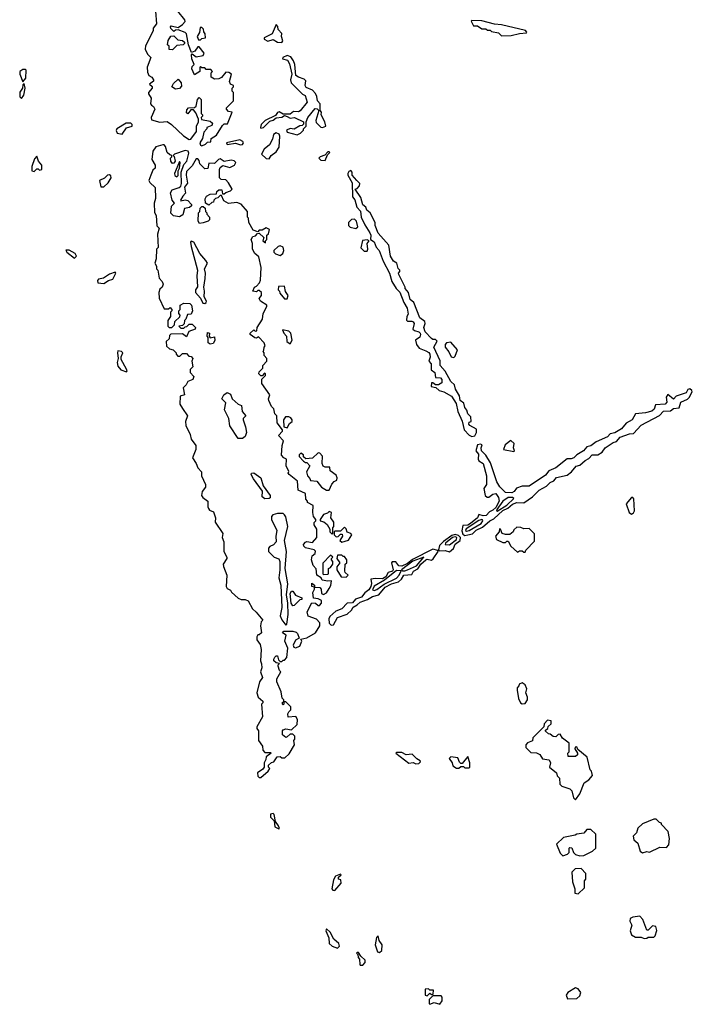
# Model space of a CAD drawing. Extents: x 2889633 to 3052318, y 540750 to 918690.
# Tile 498 of 656: x 3006122 to 3010930, y 785260 to 792295. Entities that reach past the tile are written whole.
import ezdxf

# ---------------------------------------------------------------- set-up
doc = ezdxf.new("R2010")
doc.units = 0

msp = doc.modelspace()

# ---------------------------------------------------------------- linework, layer by layer
at = {"layer": '0CON02XD'}
for points in [[(3007093.3, 792355), (3007100, 792265), (3007077.5, 792235), (3007076.7, 792215), (3007022.3, 792107.7), (3007018.8, 792085), (3007035, 792047.5), (3007060, 792025), (3007033.3, 791955), (3007035, 791920), (3007046.7, 791896.7), (3007067.5, 791885), (3007080, 791865), (3007080, 791855), (3007050, 791835), (3007068.3, 791818.3), (3007070, 791805), (3007042.5, 791775), (3007042.5, 791765), (3007062.5, 791735), (3007057.5, 791695), (3007063.6, 791683.6), (3007080, 791675), (3007087.5, 791655), (3007062.5, 791595), (3007065, 791580), (3007125, 791564), (3007177, 791567), (3007206.7, 791546.7), (3007292.5, 791465), (3007335, 791440), (3007345, 791441.2), (3007386.7, 791495), (3007386.7, 791535), (3007400, 791565), (3007400, 791585), (3007380.7, 791630.7), (3007365, 791650), (3007345, 791650), (3007325, 791622.5), (3007315, 791630), (3007318.3, 791651.7), (3007330, 791665), (3007371.7, 791668.3), (3007383, 791677), (3007392.5, 791725), (3007405, 791740), (3007420, 791725), (3007420, 791625), (3007430, 791615), (3007430, 791605), (3007420, 791595), (3007421.7, 791581.7), (3007485, 791570), (3007500, 791555), (3007495, 791540), (3007460, 791525), (3007460, 791515), (3007438.3, 791491.7), (3007430, 791445), (3007411.2, 791415), (3007415, 791397.5), (3007425, 791393.8)], [(3007425, 791393.8), (3007450, 791405), (3007465, 791420), (3007488.3, 791421.7), (3007490, 791445), (3007529.3, 791470.7), (3007571.7, 791538.3), (3007585, 791550), (3007608.3, 791551.7), (3007640, 791635), (3007615, 791640), (3007600, 791655), (3007600, 791665), (3007650, 791715), (3007650, 791775), (3007640, 791785), (3007640, 791805), (3007650, 791815), (3007650, 791825), (3007630, 791835), (3007623, 791853), (3007637.5, 791905), (3007617, 791917), (3007595, 791920), (3007565, 791882.5), (3007547, 791873), (3007515, 791870), (3007490, 791885), (3007490, 791915), (3007500, 791925), (3007488.3, 791938.3), (3007455, 791940), (3007445, 791950), (3007425, 791950), (3007415, 791957.5), (3007410, 791955), (3007410, 791925), (3007371.7, 791901.7), (3007353.8, 791945), (3007355, 791960), (3007370, 791975), (3007353.3, 792015), (3007350, 792045), (3007355, 792050), (3007385, 792030), (3007435, 792040), (3007440, 792055), (3007405, 792100), (3007395, 792100), (3007375, 792070), (3007351.7, 792061.7), (3007330, 792115), (3007314, 792195), (3007305, 792204), (3007255, 792222.5), (3007235, 792220), (3007225, 792210), (3007203, 792233), (3007200, 792245), (3007205, 792250), (3007255, 792240), (3007285, 792260), (3007305, 792282.5), (3007303.8, 792295), (3007253.3, 792355)], [(3009565, 792180), (3009635, 792182.5), (3009695, 792197.5), (3009745, 792200), (3009747, 792207), (3009737, 792217), (3009565, 792257.5), (3009515, 792262.5), (3009426.4, 792286.4), (3009355, 792290), (3009350, 792285), (3009365, 792250), (3009395, 792250), (3009425, 792230), (3009455, 792230), (3009465, 792220), (3009485, 792220), (3009495, 792210), (3009545, 792200), (3009565, 792180)], [(3007415, 792150), (3007425, 792160), (3007450, 792165), (3007447.5, 792195), (3007438.3, 792208.3), (3007436.7, 792226.7), (3007425, 792240), (3007411.7, 792238.3), (3007407, 792203), (3007390, 792175), (3007401.7, 792151.7), (3007415, 792150)], [(3007995, 792132.5), (3008002.5, 792145), (3007993.3, 792175), (3007996.4, 792196.4), (3007970, 792225), (3007967, 792247), (3007955, 792260), (3007927.5, 792195), (3007870, 792165), (3007870, 792155), (3007895, 792142.5), (3007935, 792153.3), (3007965, 792133.3), (3007995, 792132.5)], [(3007215, 792080), (3007191.7, 792081.7), (3007190, 792105), (3007180, 792115), (3007183, 792147), (3007201.7, 792178.3), (3007225, 792180), (3007251.7, 792151.7), (3007285, 792147.5), (3007300, 792135), (3007300, 792125), (3007290, 792115), (3007245, 792110), (3007215, 792080)], [(3008105, 791472.5), (3008130, 791485), (3008150, 791505), (3008150, 791515), (3008170, 791535), (3008170, 791565), (3008183, 791597), (3008235, 791660), (3008248.3, 791658.3), (3008260, 791645), (3008238, 791575), (3008240.5, 791560.5), (3008275, 791526.7), (3008286.4, 791523.6), (3008310, 791535), (3008302.5, 791565), (3008277.5, 791615), (3008280, 791635), (3008270, 791645), (3008270, 791695), (3008250, 791715), (3008247, 791747), (3008237, 791767), (3008215, 791792.5), (3008170.7, 791810.7), (3008163.3, 791825), (3008167, 791857), (3008155, 791870), (3008115, 791883.3), (3008096.4, 791896.4), (3008090, 791975), (3008080.7, 792000.7), (3008059.3, 792029.3), (3008035, 792040), (3008002.5, 792025), (3008000, 792015), (3008036.7, 792006.7), (3008050.8, 791980.8), (3008066.7, 791905), (3008057.5, 791865), (3008063, 791843), (3008143.5, 791763.5), (3008162.3, 791752.3), (3008177.5, 791705), (3008126.4, 791643.6), (3008115, 791637.5), (3008080.7, 791639.3), (3008055, 791620), (3008005, 791620), (3007977, 791637), (3007965, 791632.5), (3007950, 791610), (3007877.5, 791575), (3007847.5, 791545), (3007842.5, 791525), (3007845, 791520), (3007865, 791523.8), (3007910.5, 791569.5), (3007935, 791577.5), (3007956.7, 791593.3), (3007995, 791597.5), (3008015, 791610), (3008035, 791602.5), (3008055, 791592.5), (3008087, 791597), (3008150, 791565), (3008151.7, 791548.3), (3008141.7, 791538.3), (3008125, 791536.7), (3008085, 791512.5), (3008055, 791517.5), (3008030, 791505), (3008035, 791492.5), (3008105, 791472.5)], [(3006145, 791850), (3006166.7, 791876.7), (3006170, 791935), (3006165, 791940), (3006145, 791940), (3006122.5, 791925), (3006123.3, 791905), (3006145, 791850)], [(3007235, 791797.5), (3007210, 791815), (3007220.7, 791839.3), (3007255, 791870), (3007277.5, 791845), (3007279.3, 791820.7), (3007265, 791802.5), (3007235, 791797.5)], [(3006135, 791732.5), (3006152.5, 791755), (3006162.5, 791805), (3006155, 791840), (3006145, 791830), (3006142.5, 791805), (3006123.9, 791776.1), (3006123.3, 791745), (3006135, 791732.5)], [(3006855, 791476.2), (3006885, 791521.2), (3006926.7, 791535), (3006926.7, 791545), (3006917.5, 791555), (3006884.4, 791555.6), (3006816.2, 791515), (3006812.7, 791502.7), (3006820, 791485), (3006855, 791476.2)], [(3007905, 791300), (3007920, 791325), (3007955, 791350), (3007977.5, 791385), (3007981.7, 791461.7), (3007976.4, 791476.4), (3007956.7, 791486.7), (3007937.5, 791475), (3007928.8, 791441.2), (3007908.3, 791401.7), (3007870.7, 791369.3), (3007850, 791335), (3007885, 791302.5), (3007905, 791300)], [(3007845, 786880), (3007897.5, 786925), (3007910, 786945), (3007900, 786955), (3007901.7, 786968.3), (3007921.7, 786988.3), (3007938.3, 786991.7), (3007961.7, 787028.3), (3007985, 787030), (3007995, 787020), (3008018.3, 787021.7), (3008049.3, 787050.7), (3008087, 787113), (3008082.5, 787145), (3008090, 787155), (3008090, 787175), (3008075, 787190), (3008055, 787190), (3008035, 787170), (3008025, 787167.5), (3008000, 787185), (3008000, 787215), (3008005, 787220), (3008025, 787227.5), (3008065, 787220), (3008105, 787260), (3008107.5, 787295), (3008097, 787317), (3008041.7, 787311.7), (3008040, 787335), (3008045, 787350), (3008060, 787365), (3008060, 787385), (3008025, 787420), (3008010, 787420), (3008010, 787405), (3008005, 787400), (3008000, 787405), (3008001.7, 787418.3), (3008010, 787420), (3008010, 787435), (3007998.3, 787448.3), (3007991.7, 787491.7), (3007960, 787565), (3007960, 787585), (3007990, 787635), (3007980, 787645), (3007970, 787675), (3007970, 787685), (3007980, 787695), (3007955, 787700), (3007940, 787715), (3007940, 787725), (3007945, 787740), (3007955, 787750), (3007965, 787750), (3007971.7, 787721.7), (3007985, 787710), (3007995, 787710), (3008005, 787720), (3008015, 787720), (3008031.7, 787738.3), (3008040, 787805), (3008016.7, 787855), (3008026.7, 787896.7), (3008000, 787915), (3008010, 787925), (3008075, 787926), (3008098.9, 787918.9), (3008108.8, 787908.8), (3008120, 787875), (3008095, 787861.2), (3008077.5, 787825), (3008081.7, 787811.7), (3008095, 787807.5), (3008125, 787820), (3008140, 787855), (3008131.7, 787868.3), (3008175, 787877.5), (3008236.2, 787913.8), (3008266.7, 787965), (3008266.7, 787985), (3008245, 788012.5), (3008183.6, 788033.6), (3008177.5, 788065), (3008211.7, 788128.3), (3008237, 788127), (3008255, 788110), (3008265, 788110), (3008280, 788125), (3008280, 788145), (3008257, 788157), (3008221.7, 788161.7), (3008217, 788203), (3008230, 788225), (3008230, 788240), (3008210, 788245), (3008211.7, 788268.3), (3008230, 788255), (3008230, 788240), (3008268.3, 788238.3), (3008277, 788227), (3008280, 788195), (3008295, 788187.5), (3008315, 788200), (3008335, 788230), (3008347, 788253), (3008350, 788285), (3008325, 788282.5), (3008285, 788290), (3008278.3, 788308.3), (3008247, 788327), (3008241.7, 788371.7), (3008220, 788395), (3008207.5, 788435), (3008212.5, 788465), (3008235, 788480), (3008237, 788497), (3008227, 788507), (3008165, 788522.5), (3008153, 788533), (3008150, 788545), (3008165, 788562.5), (3008175, 788567.5), (3008215, 788560), (3008247.5, 788595), (3008247.5, 788655), (3008227.5, 788685), (3008228.3, 788701.7), (3008240, 788715), (3008240, 788725), (3008222.5, 788745), (3008217.5, 788775), (3008220, 788825), (3008180, 788845), (3008180, 788855), (3008168.3, 788868.3), (3008165, 788910), (3008113, 788933), (3008107, 788997), (3008047.5, 789045), (3008042.5, 789055), (3008047, 789067), (3008028.3, 789108.3), (3008030, 789155), (3008010, 789165), (3007993, 789183), (3007998.3, 789251.7), (3008007.5, 789285), (3007972.5, 789325), (3008000, 789355), (3008000, 789365), (3007962.5, 789415), (3007960, 789465), (3007945, 789480), (3007940, 789515), (3007921.7, 789531.7), (3007902.5, 789575), (3007900, 789585), (3007910, 789615), (3007853.3, 789695), (3007853, 789727), (3007878.3, 789751.7), (3007880, 789765), (3007871.7, 789768.3), (3007855, 789750), (3007845, 789750), (3007832.5, 789765), (3007835, 789780), (3007860, 789805), (3007860, 789825), (3007890, 789855), (3007890, 789875), (3007870, 789895), (3007870, 789915), (3007862.5, 789925), (3007867, 789933), (3007870, 789955), (3007877.5, 789965), (3007870, 789985), (3007828.3, 790028.3), (3007815, 790020), (3007803, 790023), (3007770, 790045), (3007770, 790055), (3007795, 790080), (3007805, 790070), (3007818.3, 790071.7), (3007820, 790095), (3007857.5, 790155), (3007862.5, 790195), (3007890, 790245), (3007890, 790255), (3007842.5, 790285), (3007833, 790303), (3007850, 790325), (3007850, 790345), (3007835, 790360), (3007825, 790360), (3007815, 790350), (3007790, 790355), (3007800, 790385), (3007815, 790390), (3007836.7, 790415), (3007843.3, 790435), (3007847.5, 790525), (3007831.7, 790601.7), (3007803.6, 790623.6), (3007786.7, 790655), (3007787.5, 790695), (3007777.5, 790725), (3007790, 790745), (3007808.3, 790751.7), (3007821.7, 790768.3), (3007835, 790770), (3007868.3, 790738.3), (3007860, 790715), (3007878.3, 790701.7), (3007880, 790715), (3007890, 790725), (3007890, 790755), (3007900, 790765), (3007907, 790797), (3007885, 790807.5), (3007855, 790790), (3007835, 790790), (3007825, 790780), (3007791.7, 790791.7), (3007760, 790845), (3007757, 790877), (3007750, 790885), (3007750, 790925), (3007706.4, 790976.4), (3007675, 790990), (3007615, 790982.5), (3007581.7, 791001.7), (3007565, 791040), (3007555, 791040), (3007538.3, 791021.7), (3007521.7, 791018.3), (3007510, 791005), (3007508.3, 790991.7), (3007495, 790990), (3007475, 790970), (3007450, 790985), (3007447.5, 791015), (3007457, 791033), (3007485, 791047.5), (3007528.3, 791051.7), (3007531.7, 791068.3), (3007545, 791080), (3007568.3, 791078.3), (3007571.7, 791051.7), (3007585, 791050), (3007595, 791060), (3007628.3, 791071.7), (3007640, 791085), (3007615, 791130), (3007595, 791150), (3007563, 791153), (3007550, 791165), (3007550, 791225), (3007555, 791240), (3007575, 791252.5), (3007625, 791240), (3007657.5, 791255), (3007667.5, 791275), (3007655, 791286.7), (3007635, 791291.2), (3007585, 791282.5), (3007555, 791300), (3007542.5, 791295), (3007515, 791267.5), (3007475, 791270), (3007468.3, 791231.7), (3007445, 791230), (3007410, 791265), (3007405, 791290), (3007395, 791300), (3007385, 791300), (3007355, 791250), (3007315, 791210), (3007312.5, 791185), (3007323, 791127), (3007300.7, 791099.3), (3007307.5, 791055), (3007287.5, 791035), (3007272.5, 791005), (3007275, 791000), (3007305, 791007.5), (3007325, 791002.5), (3007350, 790975), (3007350, 790965), (3007337, 790953), (3007300, 790945), (3007288.3, 790901.7), (3007263.6, 790886.4), (3007223, 790893), (3007203, 790913), (3007208.3, 790961.7), (3007230, 790985), (3007212.5, 791005), (3007201.2, 791058.8), (3007211.4, 791078.6), (3007263.3, 791095), (3007273.8, 791105), (3007278.8, 791125), (3007275.6, 791205), (3007295, 791261.2), (3007317.5, 791285), (3007332.5, 791342.5), (3007327.5, 791355), (3007305, 791360), (3007230, 791335), (3007220, 791325), (3007227, 791317), (3007233.3, 791285), (3007225, 791270), (3007215, 791267.5), (3007202.5, 791285), (3007200, 791305), (3007210, 791315), (3007210, 791325), (3007195, 791330), (3007177, 791347), (3007165, 791390), (3007155, 791400), (3007145, 791400), (3007095, 791387.5), (3007073.3, 791355), (3007067.5, 791295), (3007090, 791255), (3007090, 791235), (3007075, 791220), (3007060, 791185), (3007046.7, 791145), (3007052.3, 791132.3), (3007090, 791095), (3007093, 791017), (3007083.3, 790985), (3007087, 790917), (3007097.5, 790895), (3007103, 790823), (3007120, 790805), (3007107, 790763), (3007111.7, 790668.3), (3007100, 790655), (3007097, 790587), (3007087.5, 790555), (3007100, 790535), (3007100, 790515), (3007110, 790505), (3007118.3, 790448.3), (3007140, 790425), (3007147.5, 790405), (3007140, 790385), (3007125, 790370), (3007116.7, 790345), (3007120, 790305), (3007155, 790230), (3007185, 790230), (3007197.5, 790237.5), (3007210, 790225), (3007210, 790215), (3007200, 790205), (3007200, 790175), (3007182.5, 790145), (3007182.5, 790105), (3007190, 790095), (3007210, 790095), (3007230, 790115), (3007232.5, 790137.5), (3007268.3, 790171.7), (3007270, 790185), (3007260, 790195), (3007260, 790215), (3007270, 790225), (3007270, 790255), (3007295, 790270), (3007338.3, 790268.3), (3007350, 790255), (3007357.5, 790215), (3007348.3, 790191.7), (3007321.7, 790188.3), (3007310, 790155), (3007300, 790145), (3007298.3, 790121.7), (3007285, 790110), (3007260, 790105), (3007275, 790090), (3007295, 790090), (3007305, 790100), (3007318.3, 790101.7), (3007335, 790120), (3007355, 790120), (3007380, 790095), (3007377, 790083), (3007331.7, 790068.3), (3007315, 790030), (3007285, 790050), (3007202.5, 790047.5), (3007192.5, 790037.5), (3007190, 790015), (3007170, 789995), (3007171.7, 789961.7), (3007193, 789943), (3007220, 789935), (3007240, 789915), (3007240, 789905), (3007251.7, 789891.7), (3007268.3, 789891.7), (3007285, 789910), (3007315, 789910), (3007331.7, 789891.7), (3007348.3, 789888.3), (3007360, 789875), (3007352.5, 789855), (3007360, 789815), (3007340, 789795), (3007340, 789775), (3007367.5, 789745), (3007360, 789725), (3007325, 789710), (3007313, 789687), (3007290, 789665), (3007300, 789615), (3007270, 789605), (3007267, 789547), (3007286.1, 789516.1), (3007322.5, 789465), (3007306.7, 789425), (3007310, 789395), (3007341.7, 789331.7), (3007348.3, 789298.3), (3007381.7, 789251.7), (3007382.5, 789225), (3007357.5, 789165), (3007383.8, 789125), (3007395, 789092.5), (3007422.5, 789065), (3007422.5, 789035), (3007450, 788975), (3007450, 788955), (3007426.4, 788923.6), (3007422.5, 788895), (3007430.7, 788880.7), (3007467.5, 788855), (3007467.5, 788815), (3007473, 788803), (3007480, 788790), (3007508.3, 788778.3), (3007522.5, 788735), (3007520, 788705), (3007573.3, 788625), (3007570, 788595), (3007582.5, 788565), (3007582.5, 788495), (3007602.5, 788455), (3007602.5, 788445), (3007577.5, 788405), (3007578.3, 788388.3), (3007602.5, 788325), (3007597.5, 788245), (3007605, 788230), (3007630, 788220), (3007637.5, 788205), (3007685, 788162.5), (3007705, 788152.5), (3007735, 788152.5), (3007755, 788142.5), (3007787.5, 788085), (3007813, 788063), (3007860, 788005), (3007848.3, 787991.7), (3007842.5, 787965), (3007850, 787915), (3007835, 787900), (3007825, 787900), (3007817.5, 787885), (3007817.5, 787865), (3007841.7, 787831.7), (3007847.5, 787795), (3007842.5, 787715), (3007851.7, 787691.7), (3007852.5, 787665), (3007842.5, 787635), (3007857.5, 787595), (3007837.5, 787565), (3007816.7, 787485), (3007827.5, 787455), (3007860, 787425), (3007860, 787415), (3007850, 787405), (3007857.5, 787315), (3007818.3, 787241.7), (3007818.3, 787231.7)], [(3007701.7, 791401.7), (3007715, 791403.3), (3007722.5, 791415), (3007717.5, 791425), (3007695, 791436.7), (3007600, 791415), (3007605, 791403.3), (3007665, 791412.5), (3007701.7, 791401.7)], [(3006225, 791210), (3006245, 791230), (3006255, 791230), (3006265, 791220), (3006280, 791225), (3006280, 791255), (3006257.5, 791285), (3006245, 791320), (3006228.3, 791301.7), (3006210, 791245), (3006210, 791215), (3006225, 791210)], [(3008305, 791290), (3008321.7, 791328.3), (3008340, 791345), (3008335, 791350), (3008325, 791350), (3008302.5, 791327.5), (3008270, 791315), (3008260, 791305), (3008275, 791292.5), (3008305, 791290)], [(3007245, 791172.5), (3007255, 791182.5), (3007255.8, 791215), (3007265.6, 791235), (3007270, 791275), (3007265, 791282.5), (3007228.8, 791195), (3007231.7, 791181.7), (3007245, 791172.5)], [(3006725, 791100), (3006755, 791130), (3006777.5, 791165), (3006775, 791180), (3006765, 791187.5), (3006750, 791185), (3006728.3, 791161.7), (3006693, 791147), (3006701.7, 791101.7), (3006725, 791100)], [(3009355, 789317.5), (3009375, 789322.5), (3009387.5, 789345), (3009388.3, 789368.3), (3009340, 789395), (3009332.5, 789405), (3009335, 789420), (3009350, 789425), (3009347, 789457), (3009325, 789480), (3009317.5, 789505), (3009303.3, 789525), (3009297.5, 789555), (3009270, 789575), (3009266.4, 789606.4), (3009237.5, 789655), (3009230, 789685), (3009205, 789710), (3009162.7, 789782.7), (3009128, 789825), (3009127.3, 789857.3), (3009083.3, 789955), (3009107, 789997), (3009095, 790010), (3009075, 790010), (3009065, 790017.5), (3009020, 790065), (3009011.2, 790095), (3009020, 790125), (3009017.7, 790137.7), (3008983.3, 790165), (3008940, 790275), (3008913.8, 790295), (3008902.5, 790345), (3008877.5, 790375), (3008877.5, 790385), (3008832.5, 790475), (3008830, 790485), (3008840, 790495), (3008840, 790505), (3008828.3, 790518.3), (3008817.5, 790555), (3008795, 790570), (3008772.5, 790605), (3008760, 790685), (3008685, 790770), (3008663.6, 790823.6), (3008662.5, 790845), (3008627.5, 790915), (3008603.9, 790933.9), (3008596.4, 790956.4), (3008575, 790972.5), (3008560, 791025), (3008520, 791085), (3008535, 791090), (3008551.7, 791108.3), (3008552.5, 791125), (3008532.5, 791145), (3008500, 791185), (3008500, 791205), (3008488.3, 791218.3), (3008475, 791210), (3008467.5, 791195), (3008467.5, 791185), (3008499.3, 791129.3), (3008500.5, 791030.5), (3008517, 791007), (3008532, 790955), (3008557.5, 790927.5), (3008564.2, 790884.2), (3008588.7, 790828.7), (3008625, 790772.5), (3008632, 790755), (3008630, 790725), (3008655, 790708), (3008669.2, 790669.2), (3008692.5, 790645), (3008719.7, 790569.7), (3008766, 790485), (3008782.5, 790425), (3008814.3, 790374.3), (3008838.5, 790348.5), (3008867.5, 790275), (3008891.1, 790235), (3008898, 790192), (3008890, 790175), (3008888.3, 790148.3), (3008895, 790140), (3008925, 790142), (3008935.5, 790135.5), (3008940.8, 790125), (3008932.5, 790085), (3008945, 790073.3), (3008975.6, 790065.6), (3008984, 790055), (3008987.5, 790045), (3008982.3, 790027.7), (3008952.5, 790005), (3008957.5, 789975), (3008977.7, 789947.7), (3009025, 789930), (3009046.4, 789916.4), (3009053.1, 789905), (3009055.6, 789884.4), (3009047.5, 789855), (3009062.5, 789835), (3009063.8, 789793.8), (3009090, 789775), (3009095, 789737.5), (3009130, 789735), (3009139.4, 789725), (3009138.8, 789701.2), (3009115, 789686.7), (3009095, 789686.7), (3009075, 789700), (3009065, 789700), (3009063.9, 789673.9), (3009097, 789667), (3009120, 789645), (3009155, 789636.7), (3009210, 789605), (3009243.1, 789553.1), (3009253.6, 789495), (3009285.8, 789425.8), (3009300, 789365), (3009335, 789327.5), (3009355, 789317.5)], [(3007408.3, 790838.3), (3007397.5, 790855), (3007400, 790915), (3007410, 790925), (3007411.7, 790948.3), (3007425, 790960), (3007435, 790960), (3007448.3, 790948.3), (3007450, 790925), (3007460, 790915), (3007460, 790905), (3007480, 790885), (3007480, 790865), (3007470, 790855), (3007435, 790842.5), (3007408.3, 790838.3)], [(3008525, 790803.8), (3008540, 790815), (3008530, 790855), (3008515, 790868.8), (3008495, 790866.7), (3008473.3, 790845), (3008473.8, 790823.8), (3008485, 790812.5), (3008525, 790803.8)], [(3007445, 790266.7), (3007455, 790273.3), (3007458.8, 790285), (3007440, 790315), (3007444.3, 790355), (3007438.8, 790385), (3007448.8, 790445), (3007450, 790485), (3007443.3, 790515), (3007463.8, 790555), (3007453.8, 790575), (3007410, 790625), (3007366.7, 790705), (3007348.3, 790711.7), (3007343.8, 790706.2), (3007348, 790675), (3007394, 790505), (3007388.6, 790465), (3007393.6, 790386.4), (3007378.8, 790365), (3007380, 790345), (3007414, 790305), (3007430.5, 790270.5), (3007445, 790266.7)], [(3007985, 790610), (3008002.5, 790625), (3008010, 790645), (3008005, 790670), (3007985, 790680), (3007970, 790675), (3007940, 790645), (3007940, 790635), (3007951.7, 790621.7), (3007985, 790610)], [(3008605, 790640), (3008610, 790655), (3008606.7, 790695), (3008620, 790715), (3008605, 790722.5), (3008573.3, 790716.7), (3008560, 790665), (3008585, 790640), (3008605, 790640)], [(3006515, 790590), (3006527.5, 790605), (3006520, 790625), (3006475, 790647.5), (3006451.7, 790648.3), (3006460, 790635), (3006515, 790590)], [(3006725, 790411.2), (3006758.3, 790431.7), (3006789.3, 790440.7), (3006810, 790485), (3006805, 790490), (3006765, 790477.5), (3006721.7, 790448.3), (3006685, 790440), (3006678.3, 790431.7), (3006680, 790415), (3006725, 790411.2)], [(3008035, 790300), (3008042.5, 790325), (3008023, 790353), (3008015, 790390), (3007971.7, 790388.3), (3007970, 790365), (3007980, 790355), (3007981.7, 790341.7), (3008015, 790300), (3008035, 790300)], [(3007485, 789977.5), (3007470, 789985), (3007470, 790025), (3007462.5, 790035), (3007465, 790060), (3007480, 790055), (3007477.5, 790035), (3007483, 790023), (3007515, 790030), (3007516.4, 790003.6), (3007505, 789982.5), (3007485, 789977.5)], [(3008055, 789980), (3008070, 790005), (3008060, 790055), (3008045, 790070), (3008001.7, 790078.3), (3008010, 790055), (3008030, 790035), (3008032.5, 789995), (3008055, 789980)], [(3009225, 789882.5), (3009235, 789890), (3009252.5, 789935), (3009205, 789990), (3009174, 789986), (3009162.5, 789975), (3009163.3, 789955), (3009190.7, 789920.7), (3009207, 789887), (3009225, 789882.5)], [(3006885, 789780), (3006890, 789785), (3006887, 789797), (3006847, 789867), (3006847.5, 789885), (3006860, 789915), (3006850, 789925), (3006825, 789930), (3006821.2, 789915), (3006827.5, 789875), (3006820, 789845), (3006825, 789820), (3006845, 789792.5), (3006885, 789780)], [(3007715, 789303.3), (3007683.6, 789303.6), (3007623.6, 789393.6), (3007617.5, 789445), (3007587, 789507), (3007597, 789557), (3007567.5, 789585), (3007581.2, 789615), (3007605, 789631.2), (3007628.3, 789618.3), (3007640, 789585), (3007685, 789547.5), (3007708.3, 789538.3), (3007712.5, 789495), (3007740, 789465), (3007720, 789445), (3007720, 789435), (3007736.4, 789386.4), (3007742.5, 789345), (3007733.6, 789316.4), (3007715, 789303.3)], [(3009305, 788610), (3009325, 788613.8), (3009358.3, 788621.7), (3009385, 788648), (3009430.8, 788669.2), (3009482.5, 788715), (3009510.8, 788729.2), (3009575, 788788.5), (3009612.5, 788805), (3009645, 788833.1), (3009675, 788844.2), (3009727, 788843), (3009787.5, 788885), (3009835, 788932.5), (3009888.3, 788961.7), (3009915, 788987.5), (3009939.3, 789000.7), (3009960, 789025), (3010035, 789040), (3010067.5, 789065), (3010100, 789105), (3010125, 789113.3), (3010165, 789146.2), (3010191.2, 789158.8), (3010214.3, 789185.7), (3010255, 789186.2), (3010286.1, 789203.9), (3010307.5, 789235), (3010365, 789273.3), (3010389.2, 789280.8), (3010415, 789312.5), (3010480, 789335), (3010510.7, 789339.3), (3010565, 789398.8), (3010695, 789467.5), (3010725, 789497.5), (3010775, 789500), (3010795, 789517.5), (3010835, 789522.5), (3010847, 789563), (3010895, 789582.5), (3010907.5, 789595), (3010930, 789635), (3010927.5, 789645), (3010913, 789657), (3010897, 789653), (3010885, 789630), (3010815, 789606.2), (3010796.4, 789583.6), (3010753.9, 789616.1), (3010742.7, 789597.3), (3010746.8, 789563.2), (3010735, 789548.8), (3010667.5, 789542.5), (3010657, 789513), (3010641.7, 789498.3), (3010595, 789486.2), (3010525, 789480), (3010500, 789435), (3010458, 789412), (3010425, 789371.4), (3010375.9, 789344.1), (3010343.3, 789336.7), (3010323.3, 789315), (3010241.7, 789278.3), (3010205, 789250), (3010175, 789242.5), (3010151.2, 789215), (3010104, 789186), (3010083.3, 789165), (3010065, 789157.1), (3010035, 789156.2), (3009955, 789092.5), (3009905, 789072.5), (3009880.3, 789039.7), (3009765, 788961.4), (3009715, 788962), (3009672.5, 788947.5), (3009657.5, 788925), (3009640, 788915), (3009595, 788917.5), (3009555, 788956.7), (3009532.8, 788992.8), (3009517.8, 789035), (3009487.7, 789127.7), (3009453.8, 789183.8), (3009423.3, 789215), (3009420, 789235), (3009427, 789257), (3009415, 789262.5), (3009395, 789257.5), (3009383.8, 789215), (3009401.2, 789191.2), (3009398.8, 789155), (3009404.2, 789144.2), (3009435, 789123.3), (3009460, 789035), (3009458.8, 788975), (3009440, 788945), (3009450, 788895), (3009463.3, 788883.3), (3009475, 788882.5), (3009504.1, 788905.9), (3009525, 788910), (3009545, 788881.2), (3009548.5, 788855), (3009525, 788810.5), (3009505, 788791.1), (3009480.3, 788779.7), (3009456.4, 788753.6), (3009435, 788750), (3009405, 788760), (3009395.8, 788735), (3009344.3, 788695), (3009325, 788684.5), (3009290, 788680), (3009283.4, 788643.4), (3009288.8, 788618.8), (3009305, 788610)], [(3008035, 789380), (3008050.7, 789409.3), (3008070, 789425), (3008070, 789435), (3008059.3, 789449.3), (3008045, 789457.5), (3008023, 789457), (3008007.5, 789435), (3008010, 789385), (3008035, 789380)], [(3009655, 789210), (3009660, 789215), (3009652.5, 789235), (3009657, 789267), (3009632.5, 789287.5), (3009591.7, 789258.3), (3009580, 789225), (3009655, 789210)], [(3008335, 788932.5), (3008353, 788977), (3008370, 788995), (3008390, 789005), (3008391.7, 789021.7), (3008385, 789040), (3008341.7, 789071.7), (3008338.3, 789098.3), (3008305, 789097.5), (3008292.5, 789105), (3008283.3, 789125), (3008287.5, 789177.5), (3008268.3, 789198.3), (3008255, 789200), (3008215, 789162.5), (3008168.3, 789158.3), (3008151.7, 789171.7), (3008150, 789185), (3008131.7, 789198.3), (3008120, 789185), (3008120, 789175), (3008151.7, 789141.7), (3008165, 789130), (3008175, 789130), (3008197, 789107), (3008172.5, 789065), (3008180, 789035), (3008197, 789017), (3008201.7, 789001.7), (3008247, 788997), (3008280, 788955), (3008315, 788932.5), (3008335, 788932.5)], [(3007875, 788871.2), (3007856.7, 788885), (3007857, 788927), (3007793.3, 789015), (3007777.5, 789045), (3007780, 789055), (3007795, 789056.2), (3007845, 789022.5), (3007862.5, 788965), (3007912.5, 788895), (3007911.7, 788878.3), (3007905, 788873.3), (3007875, 788871.2)], [(3009535, 788782.5), (3009605, 788826.2), (3009653.3, 788875), (3009645, 788881.2), (3009615, 788881.2), (3009575, 788853.8), (3009532.2, 788795), (3009530, 788785), (3009535, 788782.5)], [(3010495, 788762.5), (3010509.3, 788770.7), (3010517.5, 788785), (3010511.7, 788871.7), (3010505, 788880), (3010495, 788880), (3010456.7, 788835), (3010477.5, 788775), (3010495, 788762.5)], [(3008025, 787970), (3008033, 787977), (3008041.1, 788045), (3008039.5, 788125), (3008029.4, 788185), (3008038.8, 788265), (3008020, 788375), (3008029.2, 788495), (3008014.2, 788574.2), (3008038, 788675), (3008024.1, 788744.1), (3008016.1, 788756.1), (3008005, 788767.5), (3007965, 788767.5), (3007933, 788757), (3007922.5, 788745), (3007922.5, 788725), (3007960, 788645), (3007953.3, 788605), (3007956.2, 788565), (3007937.3, 788542.7), (3007910, 788530), (3007902, 788518), (3007900, 788495), (3007942.5, 788455), (3007973.9, 788443.9), (3007982, 788425), (3007982, 788365), (3007973.9, 788306.1), (3007990, 788255), (3007995.7, 788095), (3007984.4, 788035), (3007995, 788006.2), (3008025, 787970)], [(3008355, 788620), (3008360, 788625), (3008360, 788665), (3008367.5, 788675), (3008367.5, 788705), (3008347.5, 788735), (3008350, 788775), (3008335, 788780), (3008321.7, 788768.3), (3008295, 788760), (3008270, 788725), (3008270, 788715), (3008297, 788707), (3008319.3, 788689.3), (3008340, 788655), (3008340, 788635), (3008355, 788620)], [(3009315, 788641.2), (3009335, 788644.4), (3009420, 788695), (3009433.8, 788715), (3009430.7, 788720.7), (3009425, 788723.8), (3009405, 788715.6), (3009313.6, 788656.4), (3009310, 788645), (3009315, 788641.2)], [(3008425, 788562.5), (3008473, 788577), (3008497.5, 788615), (3008490, 788625), (3008463.3, 788633.3), (3008456.7, 788656.7), (3008445, 788670), (3008415, 788640), (3008375, 788640), (3008370, 788635), (3008370, 788615), (3008385, 788600), (3008398.3, 788601.7), (3008415, 788620), (3008428.3, 788618.3), (3008430, 788605), (3008410, 788575), (3008425, 788562.5)], [(3009735, 788490), (3009740, 788505), (3009801.7, 788568.3), (3009801.7, 788621.7), (3009765, 788660), (3009725, 788657.5), (3009705, 788667.5), (3009675, 788670), (3009655, 788650), (3009650, 788635), (3009625, 788617.5), (3009595, 788617.5), (3009570, 788625), (3009560, 788655), (3009551.7, 788658.3), (3009550, 788635), (3009522.5, 788605), (3009530.7, 788580.7), (3009575, 788560), (3009595, 788560), (3009605, 788570), (3009615, 788570), (3009633.6, 788533.6), (3009681.7, 788491.7), (3009695, 788500), (3009715, 788500), (3009725, 788490), (3009735, 788490)], [(3009195, 788492.5), (3009223.6, 788516.4), (3009235, 788548), (3009270, 788575), (3009274.2, 788595), (3009259.6, 788609.6), (3009235, 788617.5), (3009210.9, 788609.1), (3009152.2, 788567.8), (3009122.7, 788537.3), (3009116.4, 788506.4), (3009120.7, 788500.7), (3009163, 788503), (3009195, 788492.5)], [(3009195, 788542.2), (3009245, 788580.8), (3009245.9, 788595.9), (3009235, 788600.5), (3009216, 788595), (3009165.8, 788555), (3009164.3, 788544.3), (3009195, 788542.2)], [(3008348.3, 787968.3), (3008365, 787972.5), (3008395, 788024), (3008462.9, 788047.1), (3008493.1, 788076.9), (3008505, 788097.5), (3008535, 788113.8), (3008555, 788133.8), (3008607.7, 788152.3), (3008645, 788173.3), (3008690, 788185), (3008735, 788240), (3008780, 788265), (3008830.7, 788279.3), (3008851.7, 788298.3), (3008867.5, 788325), (3008925, 788330), (3008937.5, 788355), (3008968.3, 788371.7), (3008988.9, 788405), (3009025, 788435.6), (3009035, 788440), (3009065, 788433.3), (3009078.1, 788441.9), (3009113.3, 788495), (3009111.7, 788501.7), (3009075, 788511.5), (3008931, 788439), (3008895, 788410.4), (3008855, 788389.5), (3008833.4, 788393.4), (3008810.7, 788420.7), (3008785, 788422.5), (3008780, 788415), (3008791.9, 788365), (3008786.9, 788355), (3008755.8, 788344.2), (3008739.1, 788315), (3008715, 788298.8), (3008665, 788303.3), (3008631.7, 788298.3), (3008635.9, 788265.9), (3008631.1, 788245), (3008617.8, 788222.2), (3008590.2, 788199.8), (3008565, 788168), (3008522, 788155), (3008501.2, 788128.8), (3008463, 788127), (3008425, 788086.7), (3008382.2, 788067.8), (3008339.6, 788030.4), (3008331.4, 788015), (3008334.1, 787984.1), (3008348.3, 787968.3)], [(3008295, 788330), (3008325, 788332.5), (3008330, 788335), (3008330, 788375), (3008345, 788380), (3008360, 788405), (3008360, 788425), (3008350, 788435), (3008350, 788445), (3008360, 788455), (3008345, 788470), (3008288.3, 788411.7), (3008290, 788335), (3008295, 788330)], [(3008455, 788312.5), (3008470, 788325), (3008450, 788345), (3008447.5, 788355), (3008450, 788405), (3008460, 788415), (3008460, 788435), (3008445, 788460), (3008435, 788460), (3008425, 788470), (3008395, 788470), (3008390, 788445), (3008410, 788415), (3008390, 788385), (3008390, 788365), (3008420, 788315), (3008455, 788312.5)], [(3008875, 788357.5), (3008895, 788364.3), (3008958.1, 788391.9), (3009010, 788455), (3008932.9, 788427.1), (3008852.5, 788365), (3008858.3, 788358.3), (3008875, 788357.5)], [(3008655, 788216), (3008675, 788223.1), (3008728.5, 788261.5), (3008815.8, 788305), (3008834.4, 788325), (3008848.3, 788358.3), (3008815, 788360), (3008729.5, 788290.5), (3008655, 788248.6), (3008645, 788222.5), (3008655, 788216)], [(3008075, 788107.5), (3008062.5, 788125), (3008056.7, 788195), (3008065, 788212.5), (3008075, 788212.5), (3008095, 788182.5), (3008140, 788165), (3008138.3, 788151.7), (3008125, 788150), (3008085, 788110), (3008075, 788107.5)], [(3009715, 787407.5), (3009735, 787410), (3009752.5, 787435), (3009752.5, 787455), (3009740, 787485), (3009747, 787513), (3009735, 787542.5), (3009715, 787556.7), (3009691.7, 787548.3), (3009690, 787535), (3009678.3, 787521.7), (3009677.5, 787505), (3009687.5, 787445), (3009702.5, 787415), (3009715, 787407.5)], [(3010095, 786720), (3010127, 786763), (3010157, 786843), (3010190, 786865), (3010217.5, 786895), (3010210, 786925), (3010200, 786935), (3010177.5, 787025), (3010111.7, 787081.7), (3010105, 787100), (3010091.7, 787098.3), (3010090, 787085), (3010110, 787055), (3010108.3, 787041.7), (3010095, 787030), (3010041.7, 787031.7), (3010040, 787055), (3010050, 787065), (3010050, 787125), (3010001.7, 787161.7), (3009985, 787190), (3009971.7, 787188.3), (3009955, 787170), (3009935, 787172.5), (3009915, 787190), (3009901.7, 787191.7), (3009881.7, 787211.7), (3009881.7, 787218.3), (3009898.3, 787231.7), (3009900, 787245), (3009920, 787265), (3009920, 787285), (3009895, 787290), (3009870, 787265), (3009868.3, 787241.7), (3009790, 787165), (3009788.3, 787141.7), (3009751.7, 787128.3), (3009740, 787115), (3009740, 787095), (3009775, 787060), (3009817, 787057), (3009840, 787045), (3009860, 787015), (3009906.4, 787006.4), (3009917.5, 786985), (3009910, 786955), (3009960, 786915), (3009963, 786893), (3009980, 786875), (3009983, 786833), (3009998.3, 786818.3), (3010055, 786800), (3010070, 786785), (3010080, 786735), (3010095, 786720)], [(3007818.3, 787231.7), (3007830, 787215), (3007830, 787145), (3007857.5, 787105), (3007860, 787075), (3007875, 787060), (3007915, 787060), (3007920, 787055), (3007883, 787027), (3007881.7, 787008.3), (3007870, 786985), (3007870, 786955), (3007859.3, 786940.7), (3007822.5, 786915), (3007825, 786890), (3007835, 786880), (3007845, 786880)], [(3008955, 786977.5), (3008975, 786980), (3008986.7, 786993.3), (3008985, 787000), (3008960, 787015), (3008927, 787047), (3008885, 787042.5), (3008855, 787060), (3008815, 787060), (3008810, 787055), (3008905, 786982.5), (3008935, 786987.5), (3008955, 786977.5)], [(3009245, 786947.5), (3009261.7, 786948.3), (3009275, 786960), (3009295, 786960), (3009305, 786950), (3009335, 786950), (3009340, 786955), (3009340, 786985), (3009325, 787030), (3009285, 786980), (3009275, 786980), (3009265, 786990), (3009255, 787020), (3009205, 787027.5), (3009193, 787017), (3009212.5, 786985), (3009217.5, 786965), (3009245, 786947.5)], [(3007975, 786513.8), (3007980, 786515), (3007973.3, 786535), (3007950, 786565), (3007942.5, 786615), (3007935, 786622.5), (3007915, 786617.5), (3007915, 786597.5), (3007941.7, 786571.7), (3007945, 786527.5), (3007975, 786513.8)], [(3010575, 786343.3), (3010605, 786352.5), (3010625, 786347.5), (3010698.3, 786381.7), (3010745, 786380), (3010761.7, 786398.3), (3010767.5, 786445), (3010757.5, 786495), (3010710, 786545), (3010710, 786555), (3010695, 786560), (3010671.7, 786581.7), (3010655, 786582.5), (3010575, 786550), (3010541.7, 786518.3), (3010530, 786485), (3010508.3, 786461.7), (3010512.5, 786435), (3010540.7, 786410.7), (3010557.5, 786355), (3010575, 786343.3)], [(3010125, 786320), (3010155, 786322.5), (3010217, 786353), (3010240, 786375), (3010240, 786475), (3010205, 786510), (3010175, 786510), (3010155, 786482.5), (3010103.6, 786476.4), (3010091.7, 786468.3), (3010008.3, 786451.7), (3009960, 786405), (3009985, 786340), (3010005, 786320), (3010038.3, 786331.7), (3010050, 786345), (3010050, 786375), (3010055, 786380), (3010068.3, 786378.3), (3010080, 786345), (3010095, 786330), (3010125, 786320)], [(3008375, 786072.5), (3008420, 786125), (3008418.3, 786148.3), (3008400, 786155), (3008401.7, 786168.3), (3008420, 786185), (3008415, 786190), (3008380, 786175), (3008365, 786150), (3008352.5, 786085), (3008360, 786075), (3008375, 786072.5)], [(3010115, 786050), (3010158.3, 786091.7), (3010158.3, 786141.7), (3010170, 786155), (3010170, 786195), (3010135, 786230), (3010093, 786227), (3010070, 786205), (3010072.5, 786135), (3010090, 786085), (3010090, 786055), (3010115, 786050)], [(3010585, 785730), (3010605, 785732.5), (3010615, 785740), (3010655, 785740), (3010665, 785750), (3010677, 785787), (3010670, 785815), (3010645, 785820), (3010615, 785790), (3010605, 785790), (3010576.7, 785866.7), (3010555, 785890), (3010505, 785882.5), (3010487, 785873), (3010482.5, 785855), (3010497.5, 785825), (3010486.7, 785785), (3010495, 785757.5), (3010525, 785740), (3010565, 785740), (3010585, 785730)], [(3008395, 785660), (3008407.5, 785675), (3008402.5, 785695), (3008367.5, 785725), (3008342.5, 785775), (3008315, 785800), (3008310, 785785), (3008331.2, 785735), (3008334.3, 785694.3), (3008355, 785676.2), (3008395, 785660)], [(3008695, 785630), (3008710, 785645), (3008712.5, 785685), (3008692.5, 785715), (3008685, 785750), (3008673, 785737), (3008662.5, 785685), (3008680, 785635), (3008695, 785630)], [(3008575, 785540), (3008591.7, 785558.3), (3008592.5, 785575), (3008560, 785605), (3008545, 785630), (3008535, 785630), (3008530, 785625), (3008540, 785615), (3008542.5, 785595), (3008551.7, 785581.7), (3008552.5, 785545), (3008555, 785540), (3008575, 785540)], [(3009035, 785320), (3009055, 785340), (3009065, 785330), (3009078.3, 785331.7), (3009080, 785360), (3009055, 785360), (3009045, 785370), (3009021.7, 785368.3), (3009020, 785325), (3009035, 785320)], [(3009125, 785260), (3009142.5, 785285), (3009141.7, 785311.7), (3009135, 785320), (3009075, 785320), (3009050, 785295), (3009050, 785265), (3009055, 785260), (3009085, 785272.5), (3009125, 785260)], [(3010038.3, 785298.3), (3010105, 785302.5), (3010125, 785320), (3010132.5, 785345), (3010115, 785370), (3010095, 785377.5), (3010040, 785345), (3010027.5, 785325), (3010038.3, 785298.3)]]:
    msp.add_lwpolyline(points, dxfattribs=at)

doc.saveas('drawing.dxf')
